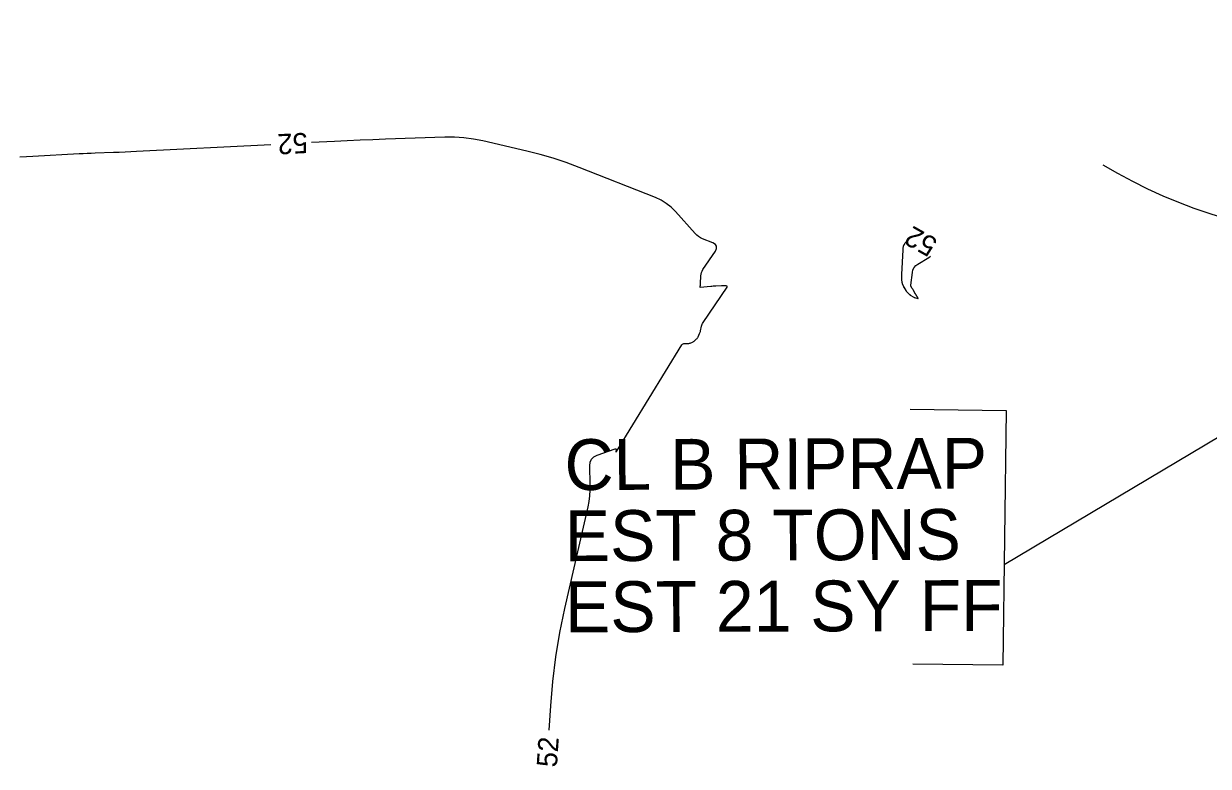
# Model space of a CAD drawing. Extents: x 2384780 to 2405861, y 547869 to 573706.
# Drawn here: x 2397538.9 to 2397655.6, y 552963.6 to 553036.7 of the extents above; entities that cross this region are included whole.
import ezdxf

# ---------------------------------------------------------------- set-up
doc = ezdxf.new("R2010")
doc.units = 0
for name, color, linetype in [('Breaklines', 7, 'Continuous'), ('Old_Level_60', 7, 'Continuous'), ('Old_Level_63', 7, 'Continuous')]:
    doc.layers.add(name, color=color, linetype=linetype)

msp = doc.modelspace()

# ---------------------------------------------------------------- linework, layer by layer
at = {"layer": 'Breaklines'}
msp.add_line((2397706.844, 553025.90475), (2397635.50975, 552983.3955), dxfattribs=at)
msp.add_lwpolyline([(2397626.269, 552998.72725), (2397635.70325, 552998.6075), (2397635.38425, 552973.5305), (2397626.54025, 552973.64325)], dxfattribs=at)
at = {"layer": 'Old_Level_60'}
for points in [[(2397563.29625, 553024.76275), (2397550.0405, 553024.085), (2397549.48, 553024.05725), (2397548.9195, 553024.03175), (2397548.359, 553024.00825), (2397547.79825, 553023.98675), (2397545.9665, 553023.92), (2397545.574, 553023.90475), (2397545.1815, 553023.88825), (2397544.789, 553023.87), (2397544.39675, 553023.85025), (2397539.85375, 553023.6125), (2397539.20125, 553023.57825), (2397538.549, 553023.5435)], [(2397606.8285, 553015.094), (2397605.81825, 553015.5025), (2397605.60925, 553015.60075), (2397605.4155, 553015.72075), (2397605.237, 553015.86225), (2397605.0735, 553016.0255), (2397603.144, 553018.18025), (2397602.71, 553018.61275), (2397602.2355, 553018.98675), (2397601.72025, 553019.30225), (2397601.16425, 553019.5595), (2397593.66325, 553022.525), (2397592.39275, 553023.00025), (2397591.107, 553023.427), (2397589.8065, 553023.80525), (2397588.49075, 553024.13525), (2397584.16825, 553025.13375), (2397583.239, 553025.317), (2397582.304, 553025.4385), (2397581.36275, 553025.4985), (2397580.41575, 553025.49675), (2397574.57375, 553025.297), (2397573.322, 553025.25175), (2397572.0705, 553025.201), (2397570.81925, 553025.145), (2397569.56825, 553025.0835), (2397567.291, 553024.96725)], [(2397590.70175, 552967.132), (2397590.86, 552969.51825), (2397591.0685, 552971.94025), (2397591.3715, 552974.34825), (2397591.769, 552976.74275), (2397592.26125, 552979.12325), (2397594.52975, 552989.10225), (2397594.6375, 552989.65325), (2397594.71075, 552990.2075), (2397594.75, 552990.76525), (2397594.75475, 552991.3265), (2397594.71425, 552993.1655), (2397594.75325, 552993.52675), (2397594.88725, 552993.82175), (2397595.1165, 552994.051), (2397595.441, 552994.21425), (2397597.204, 552994.8315), (2397597.25125, 552994.841), (2397597.2835, 552994.83125), (2397597.30075, 552994.80225), (2397597.303, 552994.754), (2397597.28525, 552994.56475), (2397597.28475, 552994.5335), (2397597.29025, 552994.52125), (2397597.30225, 552994.52775), (2397597.3205, 552994.553), (2397603.776, 553005.06075), (2397603.82775, 553005.1265), (2397603.89, 553005.1725), (2397603.96275, 553005.199), (2397604.046, 553005.20575), (2397604.3355, 553005.1955), (2397604.397, 553005.19625), (2397604.4575, 553005.203), (2397604.51725, 553005.21525), (2397604.576, 553005.23375), (2397604.831, 553005.3265), (2397604.884, 553005.349), (2397604.93375, 553005.37675), (2397604.98025, 553005.40975), (2397605.0235, 553005.44775), (2397605.229, 553005.64925), (2397605.27075, 553005.694), (2397605.3085, 553005.74175), (2397605.342, 553005.79275), (2397605.371, 553005.8465), (2397605.52575, 553006.16425), (2397605.55675, 553006.233), (2397605.58325, 553006.3035), (2397605.605, 553006.37525), (2397605.6225, 553006.44875), (2397605.715, 553006.89825), (2397605.73925, 553006.99275), (2397605.77225, 553007.08325), (2397605.81425, 553007.17025), (2397605.865, 553007.2535), (2397608.22125, 553010.7255), (2397608.24975, 553010.7825), (2397608.248, 553010.82375), (2397608.21575, 553010.84975), (2397608.153, 553010.86), (2397607.89825, 553010.869), (2397607.84375, 553010.87025), (2397607.78925, 553010.8705), (2397607.7345, 553010.86975), (2397607.68, 553010.86775), (2397607.1075, 553010.84125), (2397606.985, 553010.835), (2397606.86225, 553010.8275), (2397606.73975, 553010.819), (2397606.6175, 553010.80925), (2397605.583, 553010.72275), (2397605.57225, 553010.72325), (2397605.56525, 553010.72725), (2397605.562, 553010.73475), (2397605.563, 553010.7455), (2397605.572, 553010.78675), (2397605.57375, 553010.7955), (2397605.5755, 553010.80425), (2397605.57675, 553010.81325), (2397605.578, 553010.822), (2397605.5935, 553010.94975), (2397605.59525, 553010.96375), (2397605.597, 553010.97775), (2397605.59875, 553010.99175), (2397605.6005, 553011.00575), (2397605.606, 553011.0515), (2397605.607, 553011.06125), (2397605.608, 553011.07125), (2397605.60875, 553011.081), (2397605.60925, 553011.091), (2397605.64675, 553011.864), (2397605.6655, 553012.02625), (2397605.70525, 553012.18125), (2397605.76625, 553012.3295), (2397605.84825, 553012.4705), (2397607.07425, 553014.2905), (2397607.19875, 553014.54825), (2397607.19925, 553014.768), (2397607.07575, 553014.95), (2397606.8285, 553015.094)], [(2397625.79525, 553015.15675), (2397625.721, 553015.04125), (2397625.641, 553014.8975), (2397625.5815, 553014.747), (2397625.543, 553014.59), (2397625.52525, 553014.42625), (2397625.41725, 553011.9875), (2397625.41475, 553011.92825), (2397625.4125, 553011.86875), (2397625.41, 553011.8095), (2397625.408, 553011.75025), (2397625.4005, 553011.533), (2397625.40025, 553011.50325), (2397625.40175, 553011.47375), (2397625.40475, 553011.44425), (2397625.4095, 553011.41475)], [(2397625.4095, 553011.41475), (2397625.4355, 553011.278), (2397625.44425, 553011.23625), (2397625.45475, 553011.19525), (2397625.46725, 553011.1545), (2397625.48125, 553011.11425), (2397625.59275, 553010.81825), (2397625.596, 553010.8095), (2397625.599, 553010.8005), (2397625.60175, 553010.79175), (2397625.6045, 553010.78275), (2397625.61275, 553010.75325), (2397625.615, 553010.74725), (2397625.6175, 553010.74125), (2397625.62025, 553010.7355), (2397625.62375, 553010.72975), (2397625.8365, 553010.4105), (2397625.84125, 553010.40275), (2397625.846, 553010.395), (2397625.85025, 553010.387), (2397625.85425, 553010.37875), (2397625.86675, 553010.352), (2397625.86975, 553010.34625), (2397625.87325, 553010.34125), (2397625.87725, 553010.33625), (2397625.8815, 553010.33175), (2397626.17425, 553010.05875), (2397626.17975, 553010.0535), (2397626.18475, 553010.048), (2397626.18925, 553010.04225), (2397626.19375, 553010.03625), (2397626.2075, 553010.01625), (2397626.2105, 553010.012), (2397626.21375, 553010.008), (2397626.21725, 553010.004), (2397626.22075, 553010.00025), (2397626.24, 553009.9805), (2397626.24425, 553009.97625), (2397626.24875, 553009.97275), (2397626.2535, 553009.96925), (2397626.2585, 553009.96625), (2397626.6265, 553009.76225), (2397626.63025, 553009.76), (2397626.634, 553009.75775), (2397626.6375, 553009.7555), (2397626.641, 553009.753), (2397626.65225, 553009.74475), (2397626.65475, 553009.743), (2397626.65725, 553009.74125), (2397626.65975, 553009.73975), (2397626.6625, 553009.7385), (2397626.6765, 553009.73125), (2397626.6795, 553009.73), (2397626.68275, 553009.72875), (2397626.68575, 553009.7275), (2397626.689, 553009.7265), (2397627.0225, 553009.6405), (2397627.0345, 553009.63875), (2397627.041, 553009.6415), (2397627.04175, 553009.64825), (2397627.03675, 553009.65925), (2397627.01125, 553009.70225), (2397627.00575, 553009.7115), (2397627.00025, 553009.72075), (2397626.99475, 553009.73), (2397626.98925, 553009.73925), (2397626.93975, 553009.82075), (2397626.92925, 553009.83825), (2397626.91875, 553009.85575), (2397626.90825, 553009.8735), (2397626.89775, 553009.891), (2397626.84225, 553009.985), (2397626.83025, 553010.005), (2397626.8185, 553010.02525), (2397626.8065, 553010.04525), (2397626.7945, 553010.0655), (2397626.5425, 553010.48625), (2397626.517, 553010.52875), (2397626.49175, 553010.57125), (2397626.46625, 553010.614), (2397626.441, 553010.6565), (2397626.358, 553010.79575), (2397626.343, 553010.826), (2397626.3335, 553010.85775), (2397626.3295, 553010.89025), (2397626.33075, 553010.92425), (2397626.482, 553012.19075), (2397626.53975, 553012.4455), (2397626.64825, 553012.6675), (2397626.8075, 553012.85625), (2397627.01725, 553013.012), (2397628.08925, 553013.64725), (2397628.25525, 553013.78075)]]:
    msp.add_lwpolyline(points, dxfattribs=at)
at = {"layer": 'Old_Level_63'}
msp.add_arc((2397671.1376, 553065.56701), 50, 238.8092889, 359.1784028, dxfattribs=at)

# ---------------------------------------------------------------- texts
at = {"layer": 'Breaklines'}
for s, p in [('CL B RIPRAP', (2397592.22575, 552990.767)), ('EST 8 TONS ', (2397592.251, 552983.767)), ('EST 21 SY FF', (2397592.27625, 552976.767))]:
    msp.add_text(s, height=4.9999995, rotation=0.2062889, dxfattribs=at).set_placement(p)
at = {"layer": 'Old_Level_60'}
for rotation, p in [(182.9274861, (2397566.87025, 553025.947)), (150.7800139, (2397629.093, 553015.3825)), (86.2058306, (2397591.45925, 552963.444))]:
    msp.add_text('52', height=2, rotation=rotation, dxfattribs=at).set_placement(p)

doc.saveas('drawing.dxf')
